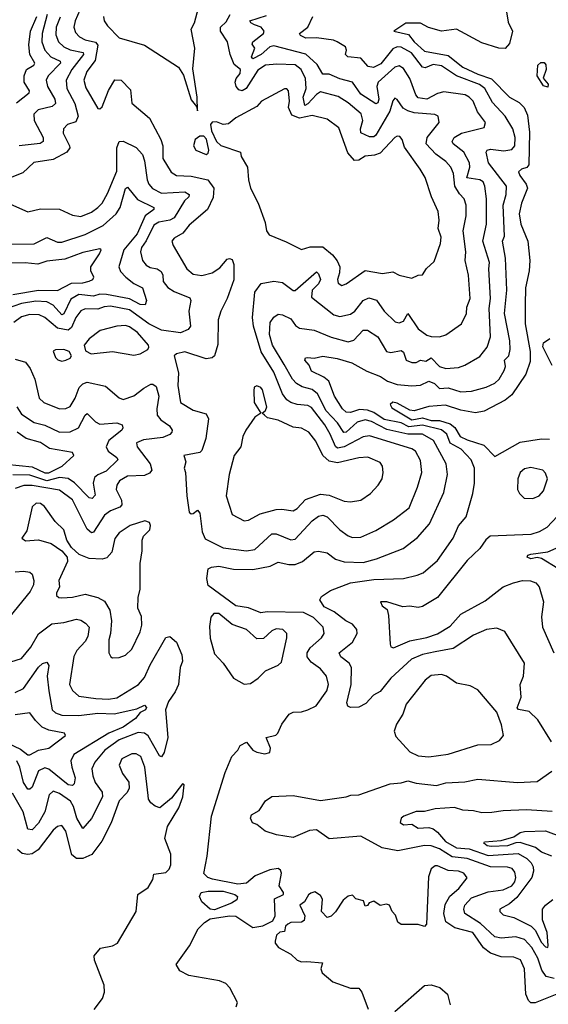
# Model space of a CAD drawing. Extents: x 1245432 to 1420865, y 606325 to 671314.
# Tile 355 of 382: x 1398257 to 1400748, y 637377 to 642020. Entities that reach past the tile are written whole.
import ezdxf

# ---------------------------------------------------------------- set-up
doc = ezdxf.new("R2010")
doc.units = 0

msp = doc.modelspace()

# ---------------------------------------------------------------- linework, layer by layer
at = {"layer": '0CON20XD'}
for points in [[(1398447.7, 642032.3), (1398429.5, 641985), (1398427.9, 641947.9), (1398440, 641915), (1398465, 641891.5), (1398495, 641877.7), (1398556.7, 641865), (1398557.2, 641855), (1398501.9, 641785), (1398475.2, 641735), (1398479.8, 641695), (1398516, 641625), (1398531.7, 641565), (1398521.4, 641538.6), (1398482.2, 641525), (1398463.1, 641505), (1398462.5, 641485), (1398492.4, 641425), (1398493, 641415), (1398479.4, 641395), (1398415, 641360.5), (1398324.3, 641345.7), (1398271.7, 641298.3), (1398205, 641271)], [(1398242.7, 641627.3), (1398302.2, 641675), (1398303.1, 641685), (1398278.1, 641725), (1398277.9, 641755), (1398289.4, 641785), (1398323.3, 641805), (1398328.7, 641815), (1398304.2, 641855), (1398299.5, 641900.5), (1398307.7, 641965), (1398338.5, 642035)], [(1398386, 642044), (1398362.3, 641955), (1398361.8, 641915), (1398375.7, 641875.7), (1398403.5, 641845), (1398447.3, 641825), (1398450, 641815), (1398390.8, 641755), (1398382.2, 641735), (1398388.6, 641705), (1398422.7, 641645), (1398425.2, 641624.8), (1398409.6, 641610.4), (1398344.4, 641595), (1398324.1, 641575), (1398325.8, 641545), (1398368.1, 641465), (1398367.7, 641445), (1398353.7, 641436.4), (1398255.2, 641424.8)], [(1398540.8, 642065), (1398518.1, 642015), (1398512, 641985), (1398519.3, 641959.3), (1398538.5, 641938.5), (1398565, 641924.1), (1398613.8, 641913.8), (1398625, 641899.4), (1398612.1, 641827.9), (1398573.9, 641775), (1398559.2, 641735), (1398568.3, 641698.3), (1398625, 641601.2), (1398635, 641598.8), (1398645, 641608.8), (1398674.7, 641685.3), (1398705, 641735.8), (1398735, 641734.3), (1398778.8, 641688.8), (1398785.6, 641625.6), (1398868.2, 641555), (1398922.2, 641455), (1398930.8, 641425), (1398931.8, 641365), (1398970.5, 641300.5), (1398995, 641284.7), (1399065, 641282.5), (1399144, 641265), (1399172.4, 641225), (1399168.9, 641181.1), (1399142.5, 641125), (1399055, 641051.4), (1399025, 641012.9), (1398985, 640989.4), (1398973.1, 640975), (1398979.4, 640955), (1399044.4, 640844.4), (1399075, 640819.4), (1399115, 640814), (1399163.2, 640826.8), (1399199.6, 640850.4), (1399235, 640890.4), (1399245, 640894.5), (1399258.8, 640888.8), (1399265.9, 640865), (1399266.3, 640793.7), (1399235.2, 640704.8), (1399204.7, 640645.3), (1399192.5, 640605), (1399191.3, 640488.7), (1399175, 640434.4), (1399164, 640425), (1399135, 640421.4), (1399035, 640453.6), (1398995.8, 640444.2), (1398984, 640435), (1399005.6, 640354.4), (1399001.5, 640295), (1399015.4, 640215.4), (1399075, 640178.8), (1399135, 640162.1), (1399147.2, 640137.2), (1399134.5, 640045), (1399115, 639989.2), (1399105, 639979.8), (1399030, 639965), (1399040, 639935), (1399032.5, 639905), (1399038.8, 639885), (1399043.8, 639775), (1399055, 639697.5), (1399065, 639690), (1399075, 639691.2), (1399095, 639706.7), (1399105, 639693.3), (1399116.3, 639605), (1399131.6, 639571.6), (1399215, 639530), (1399325.7, 639515.7), (1399365, 639521.2), (1399445, 639595.9), (1399465, 639595.9), (1399535, 639566.7), (1399555, 639570.7), (1399635, 639656.6), (1399665, 639678.7), (1399685, 639684), (1399705, 639675.3), (1399765.5, 639615), (1399805, 639586.2), (1399825, 639578.7), (1399865, 639579.3), (1399935, 639610.7), (1400018.3, 639661.7), (1400091.4, 639718.6), (1400131.8, 639815), (1400152, 639885), (1400145, 639942), (1400122.1, 639985), (1400105, 639995.8), (1399905, 640057.8), (1399875, 640052.5), (1399785, 640005.5), (1399755, 639999), (1399745, 640007.2), (1399719.8, 640065), (1399695, 640110.2), (1399631.6, 640191.6), (1399615, 640201), (1399565, 640204.8), (1399535, 640214.1), (1399515, 640228.1), (1399495.1, 640255.1), (1399455, 640358), (1399394.4, 640454.4), (1399357.9, 640575), (1399353.3, 640615), (1399364.8, 640735), (1399395, 640776.2), (1399455, 640787.6), (1399495, 640780), (1399545, 640743.6), (1399555, 640743.6), (1399655, 640831.6), (1399665, 640822), (1399674.5, 640795), (1399665.2, 640775), (1399634.9, 640745.1), (1399631.6, 640711.6), (1399737.4, 640627.4), (1399765, 640620.3), (1399815, 640631.2), (1399835.3, 640645), (1399876, 640695), (1399901.5, 640708.5), (1399937.5, 640697.5), (1399974.6, 640645), (1400026.2, 640595), (1400045, 640591.2), (1400065, 640597.5), (1400085, 640633.8), (1400135, 640562.1), (1400175, 640532.5), (1400195, 640525.6), (1400235, 640524.6), (1400265, 640533.6), (1400338.5, 640585), (1400362.1, 640635), (1400363.6, 640665), (1400380, 640705), (1400370.8, 640815), (1400355.3, 640885), (1400358.9, 640925), (1400345.8, 641025), (1400361.1, 641095), (1400360, 641145), (1400350.5, 641175), (1400328.4, 641198.4), (1400306.5, 641235), (1400301.6, 641295), (1400288.2, 641325), (1400265, 641351.3), (1400217.5, 641385), (1400172.8, 641435), (1400176.3, 641465), (1400233.3, 641535), (1400228.8, 641565), (1400212.7, 641572.7), (1400115, 641581), (1400085, 641589.3), (1400063.4, 641603.4), (1400035, 641644.2), (1400025, 641650), (1400015, 641636.7), (1400001.6, 641588.4), (1399935.4, 641474.6), (1399925, 641467.4), (1399905, 641468.2), (1399865, 641485.7), (1399862.3, 641505), (1399874.3, 641545), (1399865.8, 641575.8), (1399805, 641627.9), (1399758.1, 641658.1), (1399675, 641678.9), (1399655, 641667.7), (1399615, 641622.7), (1399600.6, 641615), (1399592.3, 641655), (1399607.1, 641695), (1399602.8, 641742.8), (1399583, 641785), (1399555, 641807.2), (1399469.2, 641810.8), (1399414.8, 641805.2), (1399378.6, 641781.4), (1399323.9, 641695), (1399305, 641685.1), (1399289.2, 641689.2), (1399276.7, 641705), (1399272, 641725), (1399277.1, 641742.9), (1399295, 641765.5), (1399297.1, 641785), (1399267.8, 641807.8), (1399248.5, 641855), (1399235.9, 641915.9), (1399203.8, 641965), (1399202.3, 641985), (1399230, 642010), (1399249.2, 642045)], [(1398652.2, 642035), (1398654.3, 642015), (1398671.2, 641991.2), (1398725, 641934.4), (1398845, 641899.4), (1399005.4, 641795.4), (1399028.5, 641758.5), (1399065, 641642.5), (1399090, 641610), (1399095, 641590), (1399093.8, 641655), (1399072.7, 641787.3), (1399081.4, 641885), (1399065.4, 641975), (1399080.4, 642005), (1399099.2, 642075)], [(1399285, 637944.2), (1399165, 637967), (1399143.1, 637975), (1399124.5, 637994.5), (1399140.9, 638075), (1399160.3, 638265), (1399225, 638470), (1399257.1, 638545), (1399284.4, 638575), (1399295, 638598), (1399325, 638613.8), (1399355.8, 638575.8), (1399375, 638565.8), (1399412, 638558), (1399435, 638563.8), (1399439.2, 638585), (1399418.8, 638635), (1399463.3, 638646.7), (1399474, 638655), (1399491.7, 638698.3), (1399526.2, 638745), (1399545, 638754.3), (1399585, 638756.2), (1399615, 638765.3), (1399653.5, 638785), (1399704.6, 638855), (1399711.5, 638885), (1399702.1, 638925), (1399675, 638959.6), (1399630.7, 638990.7), (1399612.2, 639015), (1399611.6, 639035), (1399625, 639058.5), (1399679.5, 639105), (1399691.8, 639125), (1399686.2, 639155), (1399641, 639201), (1399594.5, 639224.5), (1399422.9, 639227.1), (1399392.8, 639222.7), (1399335, 639246.5), (1399275, 639255.4), (1399145, 639351.5), (1399139.3, 639385), (1399145, 639430), (1399161.3, 639438.7), (1399195, 639443.8), (1399265, 639429.4), (1399355, 639426.7), (1399437.4, 639442.6), (1399475, 639461.3), (1399525, 639451.1), (1399555, 639451.4), (1399589.2, 639465), (1399645, 639510.4), (1399665, 639513.8), (1399705, 639506.4), (1399745.7, 639475.7), (1399785, 639463.8), (1399875, 639460), (1399938.1, 639478.1), (1400063.3, 639526.7), (1400131, 639579), (1400187.7, 639642.3), (1400255, 639791.2), (1400272, 639875), (1400265.6, 639925.6), (1400207.1, 640035), (1400154.5, 640065), (1400085, 640065.5), (1399986.9, 640086.9), (1399914.7, 640125), (1399885, 640133.7), (1399847.2, 640122.8), (1399795, 640075.6), (1399783.4, 640073.4), (1399755, 640119.2), (1399701, 640175), (1399660.6, 640255), (1399635, 640275.9), (1399588.1, 640288.1), (1399561.8, 640305), (1399542.8, 640325), (1399503.3, 640393.3), (1399448.5, 640485), (1399433.7, 640535), (1399437.8, 640592.2), (1399455, 640617.1), (1399475, 640630.8), (1399495, 640627.8), (1399535, 640608.7), (1399557.1, 640577.1), (1399575, 640564.7), (1399645, 640555.4), (1399725, 640523.3), (1399805, 640501.1), (1399832, 640508), (1399875, 640556.2), (1399895, 640555.5), (1399944.7, 640524.7), (1399985, 640454.5), (1400005, 640450.8), (1400055, 640459.6), (1400065, 640451.4), (1400077.8, 640415), (1400105, 640402.7), (1400125, 640404), (1400145, 640414.8), (1400170.1, 640409.9), (1400195, 640425.7), (1400235, 640383.8), (1400265, 640375.6), (1400325, 640380), (1400355, 640391.6), (1400425, 640431.8), (1400460, 640475), (1400474.7, 640525), (1400468.7, 640658.7), (1400474.8, 640705), (1400466.7, 640845), (1400470.7, 640875), (1400438.9, 640975), (1400455.6, 641055), (1400455.7, 641175.7), (1400449.2, 641235), (1400440.4, 641255), (1400425.6, 641265), (1400363.7, 641273.7), (1400378.5, 641325), (1400376.5, 641345), (1400349.5, 641395), (1400299.3, 641435), (1400294.6, 641445), (1400304.5, 641465), (1400338.5, 641485), (1400445, 641511.5), (1400450.9, 641535), (1400414.1, 641585), (1400392.9, 641635), (1400374.8, 641654.8), (1400355.6, 641665), (1400255, 641679.8), (1400225, 641671.2), (1400175, 641644.8), (1400135, 641651.2), (1400123.1, 641665), (1400095, 641743.1), (1400065, 641790), (1400045, 641801.6), (1400025, 641795.8), (1399945.6, 641725), (1399940, 641705), (1399949.4, 641645), (1399945, 641627.5), (1399935, 641622.9), (1399865, 641668.9), (1399825.1, 641725.1), (1399765, 641740.6), (1399715, 641763.1), (1399685, 641763.1), (1399658.3, 641808.3), (1399605, 641857.4), (1399455, 641896.6), (1399435, 641891.2), (1399394.8, 641855), (1399355, 641835.3), (1399349.6, 641845), (1399364.5, 641885), (1399352.7, 641905), (1399354.8, 641915), (1399405.3, 641955), (1399408.9, 641965), (1399395, 641984.6), (1399362.9, 641995), (1399345.5, 642005), (1399341.9, 642015), (1399420.6, 642039.4)], [(1399802.5, 641845), (1399791.9, 641855), (1399796.1, 641876.1), (1399791.7, 641891.7), (1399753.5, 641915), (1399735, 641922.7), (1399656.1, 641933.9), (1399605, 641933), (1399579.6, 641945), (1399575.5, 641955), (1399614, 641985), (1399638.8, 642035)], [(1400547.2, 642075), (1400558.7, 642008.7), (1400578.8, 641965), (1400565, 641907.1), (1400545, 641884.7), (1400515, 641885.4), (1400435, 641910.6), (1400315, 641974.7), (1400245, 641966.2), (1400182.4, 641982.4), (1400145, 642003.8), (1400076.8, 642003.2), (1400020, 641965), (1400089.2, 641949.2), (1400115.2, 641915), (1400165, 641870.8), (1400275, 641851.2), (1400345, 641796.7), (1400415, 641762.4), (1400480.6, 641740.6), (1400565, 641654.7), (1400609.8, 641629.8), (1400633.6, 641605), (1400649.5, 641569.5), (1400659.3, 641489.3), (1400655.6, 641335), (1400646.6, 641323.4), (1400620.8, 641315), (1400606.8, 641303.2), (1400613.1, 641285), (1400643.4, 641245), (1400649.2, 641225), (1400621.1, 641155), (1400610.6, 641105), (1400618.3, 641055), (1400650.6, 640975), (1400660.5, 640885), (1400657.8, 640835), (1400640.8, 640755), (1400638.2, 640675), (1400639.2, 640585), (1400662.6, 640455), (1400661.9, 640408.1), (1400641, 640349), (1400575, 640250.4), (1400545, 640226.3), (1400445, 640173.6), (1400405, 640166.6), (1400335, 640178.9), (1400262.9, 640202.9), (1400185, 640196.5), (1400115, 640175.9), (1400095, 640179.3), (1400035, 640211.5), (1400015, 640215.8), (1400003.1, 640205), (1400009.6, 640189.6), (1400105, 640132.6), (1400155, 640142.6), (1400195, 640129.9), (1400235, 640130.4), (1400285, 640114), (1400306.8, 640096.8), (1400331.7, 640055), (1400365, 640038.4), (1400443.8, 640013.8), (1400495, 639960.4), (1400615, 640027.5), (1400715, 640043.6), (1400752.6, 640042.6)], [(1400763.3, 638615), (1400697.8, 638717.8), (1400657.8, 638757.8), (1400607.6, 638767.6), (1400600.8, 638775), (1400619.6, 638825), (1400614.4, 638885), (1400630.9, 638925), (1400635.6, 638985), (1400542, 639135), (1400505, 639150.6), (1400456.7, 639145), (1400395, 639117.5), (1400300, 639055), (1400215, 639038.7), (1400155, 639027.3), (1400103.3, 639005), (1400005, 638914.5), (1399955, 638852.3), (1399924.5, 638835), (1399887.5, 638795), (1399855, 638777.9), (1399815, 638776), (1399803.1, 638783.1), (1399798.1, 638798.1), (1399818.1, 638885), (1399820, 638965), (1399809.6, 638985), (1399769.3, 639015), (1399762.9, 639035), (1399825.3, 639085), (1399847.5, 639125), (1399845.3, 639145), (1399825, 639169.2), (1399793.8, 639185), (1399738.2, 639228.2), (1399691.3, 639251.4), (1399670.6, 639285), (1399679.5, 639300.5), (1399721.1, 639328.9), (1399815.2, 639364.8), (1399925, 639380.7), (1400065.3, 639384.7), (1400129.1, 639400.9), (1400158.3, 639411.7), (1400225, 639469.4), (1400298.7, 639575), (1400325, 639632.9), (1400360, 639675), (1400392.3, 639785), (1400399.1, 639835), (1400399.5, 639905), (1400384.1, 639945), (1400336.6, 639995), (1400285, 640023.7), (1400269.5, 640065), (1400245, 640085.6), (1400155, 640107.2), (1400090.6, 640100.6), (1400055, 640118.9), (1399975, 640134.5), (1399925, 640167.6), (1399895, 640179.1), (1399858.2, 640181.8), (1399815, 640168.3), (1399795, 640169.2), (1399777.3, 640185), (1399739.7, 640245), (1399713.6, 640315), (1399689.5, 640335), (1399631.8, 640361.8), (1399621, 640391), (1399600.8, 640415), (1399603.3, 640425), (1399613.6, 640426.4), (1399645, 640424.4), (1399685, 640433.9), (1399752.7, 640422.7), (1399821.2, 640401.2), (1399892.6, 640362.6), (1399957.5, 640337.5), (1399990, 640315), (1400035, 640300.4), (1400105, 640293.1), (1400145, 640296.2), (1400185, 640315.6), (1400211.1, 640305), (1400235, 640281.5), (1400275, 640284.2), (1400335, 640265.2), (1400385, 640268.2), (1400455, 640286.5), (1400495, 640305.3), (1400516.7, 640325), (1400540, 640365), (1400545.2, 640385), (1400540.9, 640415), (1400561.6, 640435), (1400567.3, 640465), (1400566, 640505), (1400541, 640635), (1400552.7, 640745), (1400545.6, 640895), (1400531.7, 640975), (1400541.4, 640998.6), (1400535.2, 641145), (1400549.2, 641195), (1400550.3, 641235), (1400466.1, 641345), (1400454.6, 641395.4), (1400459.2, 641405), (1400475, 641409.2), (1400537.8, 641402.2), (1400575, 641407.1), (1400589.5, 641425), (1400591, 641465), (1400580.5, 641505), (1400544, 641565), (1400485, 641630), (1400449, 641695), (1400423.8, 641713.8), (1400315.4, 641755.3), (1400245, 641801.9), (1400205, 641808.4), (1400167.8, 641792.2), (1400155, 641795.9), (1400103.4, 641863.4), (1400055, 641890.8), (1400035, 641892.2), (1400015, 641882.7), (1399957.8, 641812.2), (1399924.7, 641794.7), (1399898.6, 641798.6), (1399865, 641838.1), (1399802.5, 641845)], [(1400745, 641701.4), (1400725, 641708.2), (1400695.3, 641755), (1400698.2, 641805), (1400712.2, 641817.7), (1400728.5, 641818.5), (1400736.6, 641806.6), (1400737.3, 641785), (1400723.8, 641743.8), (1400747.4, 641715), (1400745, 641701.4)], [(1399775, 640765.8), (1399795, 640774.2), (1399885, 640836.7), (1399966.2, 640823.8), (1400015, 640831.4), (1400045, 640814.4), (1400105, 640801.4), (1400135, 640815.7), (1400155, 640816.2), (1400173.2, 640846.8), (1400209.8, 640880.2), (1400240.4, 640965), (1400242.7, 640995), (1400228.2, 641035), (1400233.4, 641075), (1400228.5, 641115), (1400196.5, 641185), (1400166.7, 641275), (1400144.6, 641315), (1400069.5, 641419.5), (1400059.4, 641455), (1400048.5, 641468.5), (1400035, 641470.6), (1400025, 641464.3), (1399955, 641390.8), (1399929.4, 641380.6), (1399885, 641376.4), (1399855, 641357.3), (1399835, 641355.3), (1399802.3, 641392.3), (1399760.1, 641510.1), (1399705, 641550.8), (1399635, 641567.4), (1399575, 641555.3), (1399539.5, 641569.5), (1399523, 641605), (1399528.7, 641635), (1399523.8, 641683.8), (1399515, 641694.4), (1399505, 641694.5), (1399396.9, 641635), (1399375, 641611.1), (1399275, 641557.5), (1399240.7, 641529.3), (1399215, 641526.2), (1399185, 641538.8), (1399163.8, 641536.2), (1399156.7, 641525), (1399160.8, 641495), (1399184.4, 641445), (1399205, 641425.8), (1399297.5, 641395), (1399300, 641375), (1399330, 641325), (1399334.5, 641265), (1399344.5, 641225), (1399380, 641155), (1399413.6, 641063.6), (1399420.6, 641025), (1399432.5, 641005), (1399513.1, 640973.1), (1399585, 640936.2), (1399625, 640949.2), (1399685, 640948.8), (1399730.9, 640910.9), (1399753.5, 640883.5), (1399764.7, 640855), (1399763.4, 640826.6), (1399753.8, 640795), (1399757.5, 640777.5), (1399775, 640765.8)], [(1398171.7, 641168.3), (1398295, 641114.4), (1398355, 641128.2), (1398445, 641126.5), (1398505, 641097.9), (1398545, 641091.8), (1398595, 641112.6), (1398625.5, 641134.5), (1398645, 641155.4), (1398670.1, 641199.9), (1398714.5, 641305), (1398715.3, 641415), (1398725, 641445.6), (1398745, 641446.7), (1398805, 641416.9), (1398834.8, 641384.8), (1398845.2, 641354.8), (1398857.4, 641265), (1398865, 641243.8), (1398883.4, 641223.4), (1398925, 641202.5), (1399035, 641208.2), (1399054.7, 641195), (1399053.4, 641185), (1399034.1, 641165), (1398984.1, 641085), (1398964.9, 641075.1), (1398911.8, 641065), (1398889.7, 641050.3), (1398853.5, 640976.5), (1398831.4, 640945), (1398825.8, 640925), (1398835.3, 640885), (1398852.3, 640862.3), (1398871.7, 640851.7), (1398905.2, 640845.2), (1398922.9, 640832.9), (1398931.6, 640815), (1398933.4, 640785), (1398955, 640757.5), (1398985, 640737.6), (1399058.6, 640708.6), (1399062.9, 640695), (1399054.6, 640645), (1399062.2, 640575), (1399051.5, 640558.5), (1399015, 640543.9), (1398925, 640556.4), (1398865, 640586), (1398775, 640652.4), (1398685, 640668.4), (1398655, 640665.6), (1398625, 640654.5), (1398565, 640655.7), (1398545, 640647.1), (1398521.7, 640615), (1398501, 640569), (1398485, 640555.5), (1398435.5, 640565.5), (1398374.7, 640615), (1398348.5, 640628.5), (1398305, 640630.3), (1398265, 640618.4), (1398228.7, 640591.4)], [(1399135, 641384.3), (1399145, 641390), (1399148.6, 641405), (1399136.7, 641456.7), (1399125, 641470), (1399105, 641471.2), (1399084.4, 641455), (1399076, 641425), (1399086.7, 641405), (1399135, 641384.3)], [(1398215, 640961.2), (1398325, 640962.6), (1398385, 640993.2), (1398435, 640971.3), (1398455, 640971.1), (1398565, 641006.3), (1398650.6, 641049.4), (1398710.9, 641105), (1398730, 641135), (1398755, 641224.3), (1398765, 641230.5), (1398811.6, 641171.6), (1398889.1, 641135), (1398889.6, 641125), (1398848.4, 641095), (1398810, 641010), (1398747.5, 640935), (1398724.2, 640855), (1398731.8, 640831.8), (1398757.2, 640805), (1398795, 640775.2), (1398835.6, 640755.6), (1398853.8, 640695), (1398848.8, 640675), (1398825, 640676.3), (1398773.9, 640703.9), (1398665.7, 640724.3), (1398635.1, 640724.9), (1398605, 640715.8), (1398536.1, 640723.9), (1398498.5, 640701.5), (1398465, 640633.2), (1398455, 640627.9), (1398414.2, 640674.2), (1398385, 640689.4), (1398332.8, 640692.8), (1398265, 640681.2), (1398193.3, 640656.7)], [(1398225, 640723.4), (1398345, 640744.1), (1398435, 640742.3), (1398501.8, 640778.2), (1398555, 640779), (1398585, 640786.5), (1398600.8, 640795), (1398605.7, 640805), (1398591.8, 640835), (1398592.5, 640855), (1398633.1, 640915), (1398641.2, 640935), (1398635, 640940), (1398555, 640922.7), (1398469.6, 640890.4), (1398385, 640881.2), (1398342.9, 640867.1), (1398283.3, 640873.3), (1398135, 640871.3)], [(1398795, 640437.9), (1398825, 640443.6), (1398860, 640465), (1398865.8, 640475), (1398863.1, 640485), (1398811.8, 640545), (1398775, 640572.2), (1398755, 640577.8), (1398715, 640575.4), (1398636.2, 640555), (1398585, 640515.7), (1398561.2, 640485), (1398567.7, 640457.7), (1398593.7, 640443.7), (1398695, 640455.5), (1398795, 640437.9)], [(1400765, 640389.2), (1400722.5, 640477.5), (1400725, 640496.2), (1400755, 640516.7)], [(1398455, 640410), (1398475, 640414), (1398495, 640423.8), (1398501.2, 640435), (1398490, 640455), (1398465, 640464.2), (1398425, 640463.3), (1398415, 640457.5), (1398425, 640427.5), (1398435.9, 640415.9), (1398455, 640410)], [(1398235, 640419.5), (1398285, 640404.3), (1398306.3, 640375), (1398329, 640325), (1398348.5, 640235), (1398371.4, 640215), (1398445, 640184.7), (1398475, 640186.1), (1398495, 640196.5), (1398518.8, 640235), (1398537.4, 640285), (1398555, 640302.9), (1398575, 640310.9), (1398661.2, 640291.2), (1398725, 640237.5), (1398745, 640228.6), (1398795, 640245.5), (1398841.7, 640281.7), (1398875, 640301.2), (1398885, 640301.5), (1398899.5, 640289.5), (1398911.9, 640245), (1398902.9, 640185), (1398905.3, 640155), (1398922.6, 640132.6), (1398963.3, 640105), (1398975.6, 640085), (1398974.4, 640075), (1398965, 640063.8), (1398930.8, 640049.2), (1398840.6, 640039.4), (1398807.8, 640025), (1398810, 640005), (1398871.8, 639925), (1398878.9, 639895), (1398868.1, 639881.9), (1398845, 639869.8), (1398765, 639867.3), (1398727.1, 639845), (1398714.1, 639825), (1398711.6, 639805), (1398736.1, 639755), (1398737.6, 639732.4), (1398728.1, 639721.9), (1398685, 639704), (1398656.7, 639683.3), (1398605, 639602.7), (1398595, 639600.4), (1398575, 639616.9), (1398505, 639755.8), (1398445, 639800.9), (1398315, 639823.7), (1398276.5, 639823.5), (1398235, 639808.8)], [(1399315, 639657.5), (1399335, 639660.6), (1399390.7, 639689.3), (1399465, 639710.6), (1399492.4, 639712.4), (1399545, 639703.8), (1399565, 639715.4), (1399603.1, 639756.9), (1399675, 639783), (1399715, 639778.2), (1399785, 639749.2), (1399815, 639746.4), (1399865, 639754.5), (1399910, 639785), (1399945.7, 639825), (1399964.3, 639855), (1399969.4, 639885), (1399965.9, 639914.1), (1399955, 639932.5), (1399897.7, 639957.7), (1399855, 639954.1), (1399755, 639929.8), (1399715, 639938.6), (1399684.7, 639965), (1399652.5, 640032.5), (1399618.9, 640075), (1399585, 640093.9), (1399545, 640098.9), (1399475, 640131.5), (1399425, 640142.5), (1399410, 640155), (1399400, 640165), (1399415, 640176.7), (1399421.1, 640195), (1399400.6, 640275), (1399393.8, 640285), (1399375, 640293.8), (1399362.3, 640287.7), (1399360, 640270), (1399361.1, 640215), (1399392.5, 640165), (1399364.5, 640145.5), (1399321.8, 640085), (1399307.8, 640055), (1399298.9, 640005), (1399268.2, 639965), (1399244.6, 639875.4), (1399230, 639775), (1399257.3, 639687.3), (1399315, 639657.5)], [(1398243.3, 640195), (1398265, 640160.3), (1398325, 640120.5), (1398375, 640107.5), (1398444.8, 640074.8), (1398494.1, 640075.9), (1398534.6, 640095.4), (1398565, 640155.6), (1398575, 640162.5), (1398613.9, 640123.9), (1398635, 640112.3), (1398715, 640118.7), (1398739.6, 640109.6), (1398742.9, 640095), (1398737.5, 640085), (1398677.6, 640035), (1398664.6, 640005), (1398674.5, 639985), (1398715, 639956.2), (1398719.6, 639945), (1398665, 639890.9), (1398625, 639874.2), (1398609.2, 639860.8), (1398603, 639835), (1398612.3, 639777.7), (1398597.7, 639762.3), (1398585, 639765.4), (1398515, 639835.9), (1398485, 639855.8), (1398445, 639860.7), (1398385, 639845.6), (1398305, 639871.4), (1398225, 639873)], [(1398193.6, 639923.6), (1398315, 639911.7), (1398375, 639883.7), (1398395, 639882.5), (1398456.6, 639915), (1398512.5, 639965), (1398505, 639978.8), (1398397.9, 639997.9), (1398355, 640026.8), (1398287.9, 640045), (1398244.7, 640075)], [(1400675, 639762.2), (1400704, 639775), (1400725, 639797.5), (1400743.3, 639855), (1400735, 639881.2), (1400722, 639895), (1400665, 639908.9), (1400635, 639901.9), (1400615, 639884), (1400603.5, 639855), (1400602, 639805), (1400611.2, 639785), (1400633.5, 639763.5), (1400675, 639762.2)], [(1398695, 639011.2), (1398725, 639013.1), (1398755, 639022.9), (1398785, 639051.2), (1398825, 639133.3), (1398833.1, 639165), (1398830.8, 639205), (1398813.5, 639245), (1398815.6, 639295), (1398824.6, 639335), (1398824.3, 639455), (1398833.3, 639515), (1398833.6, 639566.4), (1398840, 639585), (1398870, 639615), (1398873.3, 639635), (1398868.3, 639648.3), (1398846.2, 639656.2), (1398777.5, 639635), (1398725, 639600), (1398705, 639574), (1398691.4, 639508.6), (1398667.8, 639482.2), (1398645, 639476.6), (1398585, 639478.5), (1398537.4, 639497.4), (1398500.8, 639530.8), (1398479.2, 639565), (1398465.6, 639615), (1398423.8, 639653.8), (1398374.3, 639725), (1398355, 639737.8), (1398335, 639740.6), (1398315, 639723.3), (1398290.6, 639609.4), (1398266.7, 639575), (1398285, 639562.5), (1398345, 639568), (1398405, 639550.6), (1398455.4, 639515.4), (1398481.4, 639485), (1398482.5, 639465), (1398442, 639375), (1398444.6, 639345), (1398430, 639315), (1398430.8, 639305), (1398441.2, 639295), (1398455, 639293.5), (1398505, 639296.9), (1398565, 639311.8), (1398625, 639295.3), (1398657.3, 639277.3), (1398681.6, 639235), (1398689.7, 639185), (1398685.4, 639125), (1398676.4, 639095), (1398676.2, 639035), (1398686, 639016), (1398695, 639011.2)], [(1400815.8, 639705), (1400740, 639625), (1400705, 639604.7), (1400665, 639591.6), (1400472.9, 639585), (1400452.6, 639567.4), (1400425, 639526.2), (1400365, 639469.6), (1400225.1, 639294.9), (1400155, 639253.2), (1400135, 639247.9), (1400095, 639254.6), (1400062.1, 639252.1), (1399987.5, 639275), (1399957.5, 639275), (1399965, 639256.2), (1399988.6, 639238.6), (1399995, 639210), (1400002, 639075), (1400005, 639063.3), (1400018, 639058), (1400095, 639091), (1400175, 639106.6), (1400225, 639123.8), (1400285, 639160.9), (1400335, 639216.5), (1400450.2, 639279.8), (1400535, 639346.1), (1400584, 639365), (1400625.5, 639375.5), (1400663.4, 639373.4), (1400688.8, 639365), (1400705, 639346.2), (1400725.4, 639275), (1400716.2, 639203.8), (1400720.6, 639155), (1400774.2, 639035)], [(1400791.8, 639431.8), (1400715, 639479.2), (1400695, 639483.3), (1400665, 639477.5), (1400647.5, 639485), (1400651.4, 639495), (1400665, 639500), (1400745, 639510), (1400785, 639528.5)], [(1398235, 639416.7), (1398275, 639420), (1398305.3, 639415.3), (1398315.4, 639405.4), (1398323.3, 639375), (1398321.7, 639355), (1398306, 639324), (1398209.8, 639205)], [(1399315, 638886.9), (1399345, 638890.6), (1399381.2, 638915), (1399415, 638948.8), (1399475, 638975.8), (1399489.8, 638990.2), (1399516.2, 639105), (1399516.1, 639126.1), (1399497.5, 639145), (1399465, 639147.3), (1399445, 639138.8), (1399405, 639101.4), (1399375, 639100), (1399325, 639144.6), (1399257.3, 639167.3), (1399195, 639219.2), (1399170.9, 639219.1), (1399156.9, 639203.1), (1399152, 639158), (1399155, 639103.3), (1399175, 639030), (1399215.7, 638985), (1399264.2, 638915), (1399315, 638886.9)], [(1398215, 638992.7), (1398265, 639007.7), (1398309.6, 639060.4), (1398345.8, 639124.2), (1398408.4, 639171.6), (1398465, 639177.7), (1398525, 639193.6), (1398545, 639189.1), (1398567.8, 639175), (1398584.5, 639155), (1398577.9, 639112.1), (1398565, 639087.7), (1398526.8, 639045), (1398512.7, 639017.3), (1398492.2, 638885), (1398506.2, 638856.2), (1398535, 638829.6), (1398615, 638818.9), (1398675, 638815.7), (1398715, 638822), (1398817.3, 638885), (1398845, 638918.8), (1398871.8, 638978.2), (1398945, 639106.7), (1398965, 639111.5), (1398996.2, 639085), (1399021.3, 639025), (1399023.6, 638995), (1399013.8, 638965), (1399005.2, 638885), (1398989.6, 638850.4), (1398958.6, 638805), (1398943.7, 638765), (1398954.8, 638635.2), (1398937.8, 638565), (1398925, 638544.4), (1398915, 638548.5), (1398862.3, 638642.3), (1398844.9, 638654.9), (1398815, 638659.2), (1398725, 638623.6), (1398657.6, 638575), (1398610.9, 638519.1), (1398597.2, 638487.2), (1398600.9, 638455), (1398613, 638423), (1398645, 638378.1), (1398646.7, 638355), (1398595, 638252.7), (1398555, 638206.7), (1398526.9, 638255), (1398510.6, 638310.6), (1398496.6, 638335), (1398445, 638371.7), (1398415, 638381.8), (1398395.2, 638364.8), (1398374.8, 638285), (1398345, 638232), (1398315, 638199.3), (1398295, 638203.6), (1398272.8, 638285), (1398222.9, 638372.9)], [(1398235, 638846.6), (1398275, 638866.1), (1398345, 638966.2), (1398365, 638984.4), (1398385, 638990.8), (1398394.4, 638975), (1398386.9, 638925), (1398394.8, 638854.8), (1398410.5, 638765), (1398425, 638751.2), (1398455, 638740), (1398535, 638738.3), (1398625, 638749.8), (1398702.7, 638747.3), (1398809.1, 638770.9), (1398845, 638788.2), (1398855, 638776.7), (1398850, 638765), (1398825, 638753.1), (1398802.9, 638725), (1398745, 638684.3), (1398677.2, 638655), (1398512.6, 638555), (1398498.7, 638525), (1398502, 638495), (1398518.5, 638445), (1398513.8, 638416.2), (1398505, 638408.7), (1398485, 638412.8), (1398395, 638486.5), (1398375, 638492.9), (1398345, 638478), (1398315, 638401.5), (1398305, 638390.8), (1398295, 638390.8), (1398275, 638422.5), (1398257.4, 638495), (1398243.6, 638525)], [(1400185, 638544.6), (1400275, 638557.1), (1400415, 638600), (1400477.7, 638602.3), (1400518.2, 638621.8), (1400535.8, 638645), (1400527.3, 638695), (1400504.3, 638754.3), (1400415, 638859.2), (1400378.9, 638878.9), (1400315, 638891.9), (1400267.5, 638925), (1400245, 638932.9), (1400195, 638926.8), (1400167.1, 638905), (1400077.7, 638792.3), (1400061.5, 638745), (1400031.7, 638698.3), (1400020.8, 638665), (1400029.7, 638639.7), (1400095, 638567.9), (1400135, 638549.3), (1400185, 638544.6)], [(1398205, 638607), (1398260.3, 638580.3), (1398295, 638554.2), (1398305, 638553.6), (1398345, 638574.8), (1398394.7, 638585.3), (1398472.5, 638645), (1398467.5, 638655), (1398395, 638670.4), (1398363.2, 638683.2), (1398331.1, 638715), (1398305, 638750.8), (1398235, 638741.4)], [(1398607.3, 637352.7), (1398647.8, 637405), (1398656.4, 637435), (1398655, 637466.7), (1398609.4, 637585), (1398608.6, 637605), (1398637.8, 637642.2), (1398695, 637652.2), (1398717.1, 637665), (1398805.6, 637815), (1398814.2, 637895), (1398862.4, 637927.6), (1398883.8, 637965), (1398888.8, 637991.2), (1398945, 637998.5), (1398961.1, 638015), (1398968.5, 638035), (1398968.9, 638085), (1398940.7, 638159.3), (1398953.8, 638215), (1399006.8, 638303.2), (1399025.7, 638355), (1399032.5, 638412.5), (1399023.6, 638416.4), (1398971.5, 638348.5), (1398917, 638303), (1398895, 638310.9), (1398875, 638327.5), (1398863.1, 638345), (1398861.8, 638361.8), (1398847.3, 638495), (1398828.5, 638545), (1398805, 638558.8), (1398785, 638558.5), (1398738, 638535), (1398725.8, 638505), (1398741.4, 638465), (1398770.6, 638425), (1398772.7, 638395), (1398762.5, 638375), (1398725, 638336.2), (1398687.5, 638232.5), (1398643.2, 638146.8), (1398597, 638083), (1398555, 638064.7), (1398525, 638064.7), (1398502, 638082), (1398474.3, 638194.3), (1398455, 638220), (1398435, 638215.4), (1398415, 638198.9), (1398344.3, 638105.7), (1398315, 638086.3), (1398295, 638082.9), (1398268.5, 638088.5), (1398247.1, 638107.1)], [(1400775, 637498.8), (1400737.8, 637507.8), (1400717.5, 637537.5), (1400697.6, 637595), (1400670.3, 637645), (1400635, 637683.1), (1400595, 637695.6), (1400525, 637688.9), (1400495, 637694.8), (1400428.7, 637758.7), (1400355, 637805.7), (1400349.6, 637825), (1400354.1, 637845), (1400385, 637878.9), (1400465, 637908), (1400535, 637916.5), (1400575, 637936), (1400590, 637955), (1400595.2, 637975), (1400590.6, 638000.6), (1400577.1, 638017.1), (1400555, 638024), (1400475, 638025.9), (1400365, 638064.9), (1400295, 638072.5), (1400235, 638109.6), (1400195, 638124.8), (1400165, 638125.7), (1400038.9, 638101.1), (1399965.3, 638115), (1399865, 638169.8), (1399715, 638157.9), (1399655, 638199.5), (1399622.9, 638197.1), (1399545, 638164.2), (1399466.5, 638176.5), (1399412.8, 638192.8), (1399375, 638224.2), (1399353.2, 638233.2), (1399344, 638255), (1399348.8, 638271.2), (1399385, 638291.2), (1399415, 638336.2), (1399445, 638357.1), (1399545, 638361.1), (1399675, 638337.8), (1399794.8, 638355.2), (1399816.5, 638363.5), (1399855.3, 638364.7), (1400002.8, 638417.3), (1400055, 638420.8), (1400085, 638430.4), (1400125, 638419.2), (1400221.5, 638408.5), (1400265, 638421.1), (1400355, 638425.4), (1400415, 638439.3), (1400603.1, 638423.1), (1400695, 638427.9), (1400763.7, 638476.3)], [(1400765, 638286.7), (1400645, 638293.8), (1400535, 638289.7), (1400481.6, 638281.6), (1400435, 638279.4), (1400395, 638289.2), (1400345, 638291.8), (1400305, 638304.7), (1400215, 638298.4), (1400165, 638286), (1400125, 638286.9), (1400067.5, 638265), (1400053.8, 638255), (1400050, 638235), (1400065, 638223.3), (1400105, 638226.4), (1400135, 638207.3), (1400185, 638210.6), (1400205, 638204), (1400225, 638189.4), (1400262.8, 638145), (1400315, 638115.4), (1400375, 638110), (1400465, 638078.9), (1400605, 638088.9), (1400647.1, 638065), (1400667.2, 638045), (1400676.9, 638025), (1400678.5, 638005), (1400670.2, 637975), (1400599.8, 637880.2), (1400565, 637850.5), (1400519.4, 637825), (1400518.6, 637815), (1400535, 637799.4), (1400585, 637786.5), (1400666.2, 637746.2), (1400686.3, 637726.3), (1400715, 637669.3), (1400735, 637648.5), (1400745.7, 637644.3), (1400746.2, 637653.8), (1400742.2, 637715), (1400720, 637775), (1400720.8, 637825), (1400733.9, 637845), (1400768.6, 637871.4)], [(1400764, 638075), (1400715, 638094.6), (1400686.5, 638116.5), (1400615, 638140.5), (1400595, 638139.3), (1400555, 638124.4), (1400478.4, 638121.6), (1400459.2, 638125), (1400443.8, 638136.2), (1400446.7, 638143.3), (1400525, 638149.1), (1400585, 638167.3), (1400615, 638186.8), (1400635, 638192.3), (1400735, 638195.2), (1400814.8, 638164.8)], [(1399277.5, 637365), (1399283.3, 637385), (1399246.5, 637455), (1399228.9, 637475), (1399198.5, 637488.5), (1399053.6, 637513.6), (1399012, 637535), (1398993.8, 637565), (1399057.1, 637652.9), (1399097.1, 637732.9), (1399127, 637763), (1399155, 637780), (1399246, 637794), (1399275, 637792.5), (1399355, 637740), (1399402.5, 637747.5), (1399449.3, 637770.7), (1399460, 637795), (1399457.5, 637875), (1399500, 637895), (1399500, 637905), (1399478.8, 637935), (1399490, 637995), (1399485, 638010), (1399475, 638017.5), (1399435, 638011.4), (1399366.7, 637983.3), (1399325, 637948.2), (1399285, 637944.2)], [(1400795, 637428), (1400685, 637383.7), (1400665, 637384.1), (1400654.2, 637395), (1400642.3, 637425), (1400635.6, 637545), (1400616.8, 637586.8), (1400585, 637599.8), (1400525, 637600.6), (1400475, 637618.5), (1400442.9, 637642.9), (1400391.6, 637715), (1400307.9, 637737.9), (1400265.5, 637765.5), (1400254.8, 637805), (1400262.1, 637847.9), (1400283.5, 637886.5), (1400326.1, 637923.9), (1400365.9, 637974.1), (1400349.5, 637995), (1400325, 638004.8), (1400275, 638008.8), (1400225, 638030.4), (1400215, 638030), (1400195, 638015.4), (1400182.4, 637977.6), (1400174.2, 637755.8), (1400165, 637744), (1400135, 637753.8), (1400054.2, 637754.2), (1400038.8, 637765), (1400027.7, 637797.7), (1400012.5, 637815), (1400000, 637845), (1399985, 637848.8), (1399955, 637843.8), (1399925, 637863.8), (1399903.8, 637856.2), (1399895, 637842.5), (1399885, 637840), (1399877.5, 637865), (1399840, 637875), (1399825, 637892.5), (1399805, 637886.7), (1399781.7, 637868.3), (1399745, 637812.5), (1399725, 637792.5), (1399705, 637786.7), (1399678.8, 637815), (1399683, 637873), (1399675, 637890), (1399647, 637907), (1399628.3, 637901.7), (1399617, 637893), (1399599.3, 637860.7), (1399577.5, 637845), (1399601.2, 637795), (1399598, 637772), (1399585, 637763.8), (1399535, 637762.5), (1399520, 637755), (1399510, 637745), (1399505, 637720), (1399483, 637717), (1399466.4, 637703.6), (1399460, 637675), (1399460, 637665), (1399475.8, 637645), (1399533.9, 637613.9), (1399564.2, 637585), (1399585, 637577.7), (1399610.5, 637579.5), (1399683, 637573), (1399675.8, 637545), (1399682, 637525), (1399733, 637483), (1399815, 637452.5), (1399855, 637453.3), (1399869.2, 637435), (1399898.5, 637355)], [(1399175, 637823.3), (1399155, 637826.2), (1399115, 637860), (1399104, 637885), (1399112, 637905), (1399145, 637911.2), (1399215, 637910.5), (1399270, 637895), (1399283.8, 637885), (1399279.7, 637870.3), (1399255, 637853.8), (1399175, 637823.3)], [(1400025, 637343.3), (1400165, 637465.8), (1400195, 637469.2), (1400237.1, 637457.1), (1400272.9, 637425), (1400285.5, 637374.5)]]:
    msp.add_lwpolyline(points, dxfattribs=at)

doc.saveas('drawing.dxf')
